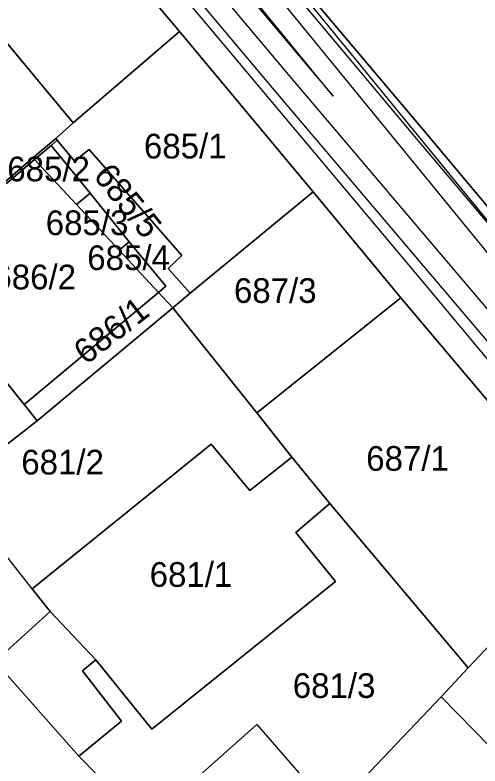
# Model space of a CAD drawing. Extents: x -263423 to -261326, y -1240067 to -1237864.
# Drawn here: x -262799.5 to -262761.9, y -1238926.6 to -1238865.7 of the extents above; entities that cross this region are included whole.
import ezdxf

# ---------------------------------------------------------------- set-up
doc = ezdxf.new("R2010")
doc.units = 0
for name, color, linetype in [('body_kn', 7, 'Continuous'), ('kladpar_druhypozemkov', 7, 'Continuous'), ('kladpar_hranice', 7, 'Continuous'), ('kladpar_parcelnecisla', 7, 'Continuous'), ('kladpar_plochy', 7, 'Continuous'), ('linie', 7, 'Continuous'), ('tarchy_linie', 7, 'Continuous'), ('zappar_hrandruhpozemk', 7, 'Continuous')]:
    doc.layers.add(name, color=color, linetype=linetype)

msp = doc.modelspace()

# ---------------------------------------------------------------- linework, layer by layer
at = {"layer": 'body_kn'}
for p, q in [((-262784.47, -1238865.94), (-262784.47, -1238865.94)), ((-262786.19, -1238867.07), (-262786.19, -1238867.07)), ((-262786.19, -1238867.07), (-262786.19, -1238867.07)), ((-262775.69, -1238870.01), (-262775.69, -1238870.01)), ((-262776.95, -1238871.07), (-262776.95, -1238871.07)), ((-262778.21, -1238872.13), (-262778.21, -1238872.13)), ((-262773.75, -1238872.31), (-262773.75, -1238872.31)), ((-262794.81, -1238874.45), (-262794.81, -1238874.45)), ((-262766.4, -1238875.09), (-262766.4, -1238875.09)), ((-262796.21, -1238875.72), (-262796.21, -1238875.72)), ((-262796.08, -1238875.88), (-262796.08, -1238875.88)), ((-262767.03, -1238875.72), (-262767.03, -1238875.72)), ((-262796.59, -1238876.3), (-262796.59, -1238876.3)), ((-262796.59, -1238876.3), (-262796.59, -1238876.3)), ((-262793.49, -1238876.62), (-262793.49, -1238876.62)), ((-262798.06, -1238877.29), (-262798.06, -1238877.29)), ((-262798.06, -1238877.29), (-262798.06, -1238877.29)), ((-262797.93, -1238877.43), (-262797.93, -1238877.43)), ((-262794.7, -1238877.57), (-262794.7, -1238877.57)), ((-262793.41, -1238880.15), (-262793.41, -1238880.15)), ((-262793.41, -1238880.15), (-262793.41, -1238880.15)), ((-262775.37, -1238880.05), (-262775.37, -1238880.05)), ((-262775.37, -1238880.05), (-262775.37, -1238880.05)), ((-262794.53, -1238881.08), (-262794.53, -1238881.08)), ((-262790.26, -1238884.09), (-262790.26, -1238884.09)), ((-262790.26, -1238884.09), (-262790.26, -1238884.09)), ((-262791.08, -1238884.78), (-262791.08, -1238884.78)), ((-262786, -1238885.2), (-262786, -1238885.2)), ((-262787.09, -1238886.27), (-262787.09, -1238886.27)), ((-262766.54, -1238887.3), (-262766.54, -1238887.3)), ((-262787.89, -1238888.2), (-262787.89, -1238888.2)), ((-262787.89, -1238888.2), (-262787.89, -1238888.2)), ((-262787.28, -1238887.7), (-262787.28, -1238887.7)), ((-262785.32, -1238888.25), (-262785.32, -1238888.25)), ((-262768.26, -1238888.63), (-262768.26, -1238888.63)), ((-262768.26, -1238888.63), (-262768.26, -1238888.63)), ((-262786.73, -1238889.45), (-262786.73, -1238889.45)), ((-262798.76, -1238897.28), (-262798.76, -1238897.28)), ((-262779.93, -1238897.96), (-262779.93, -1238897.96)), ((-262797.7, -1238898.6), (-262797.7, -1238898.6)), ((-262797.7, -1238898.6), (-262797.7, -1238898.6)), ((-262783.63, -1238900.48), (-262783.63, -1238900.48)), ((-262783.63, -1238900.48), (-262783.63, -1238900.48)), ((-262777.1, -1238901.54), (-262777.1, -1238901.54)), ((-262780.48, -1238904.25), (-262780.48, -1238904.25)), ((-262774.02, -1238905.31), (-262774.02, -1238905.31)), ((-262776.77, -1238907.65), (-262776.77, -1238907.65)), ((-262773.56, -1238911.61), (-262773.56, -1238911.61)), ((-262773.56, -1238911.61), (-262773.56, -1238911.61)), ((-262798.11, -1238912.21), (-262798.11, -1238912.21)), ((-262798.11, -1238912.21), (-262798.11, -1238912.21)), ((-262796.66, -1238914.06), (-262796.66, -1238914.06)), ((-262792.95, -1238917.97), (-262792.95, -1238917.97)), ((-262762.82, -1238918.62), (-262762.82, -1238918.62)), ((-262794.03, -1238918.85), (-262794.03, -1238918.85)), ((-262764.99, -1238920.95), (-262764.99, -1238920.95)), ((-262790.89, -1238922.94), (-262790.89, -1238922.94)), ((-262779.92, -1238923.21), (-262779.92, -1238923.21)), ((-262788.42, -1238923.59), (-262788.42, -1238923.59)), ((-262794.33, -1238925.78), (-262794.33, -1238925.78)), ((-262794.33, -1238925.78), (-262794.33, -1238925.78))]:
    msp.add_line(p, q, dxfattribs=at)
at = {"layer": 'kladpar_druhypozemkov'}
for p, q in [((-262785.18, -1238875.43), (-262785.18, -1238875.43)), ((-262796.8, -1238877.92), (-262796.8, -1238877.92)), ((-262792.69, -1238879.35), (-262792.69, -1238879.35)), ((-262793.55, -1238881.63), (-262793.55, -1238881.63)), ((-262797.68, -1238885.67), (-262797.68, -1238885.67)), ((-262790.24, -1238885.26), (-262790.24, -1238885.26)), ((-262777.1, -1238886.71), (-262777.1, -1238886.71)), ((-262795.79, -1238896.29), (-262795.79, -1238896.29)), ((-262767.05, -1238900.35), (-262767.05, -1238900.35)), ((-262795.05, -1238900.75), (-262795.05, -1238900.75)), ((-262785.65, -1238909.75), (-262785.65, -1238909.75)), ((-262773.25, -1238918.25), (-262773.25, -1238918.25))]:
    msp.add_line(p, q, dxfattribs=at)
at = {"layer": 'kladpar_hranice'}
for points in [[(-262697.8, -1238955.63), (-262721.28, -1238928.38), (-262744.37, -1238901.38), (-262766.4, -1238875.09), (-262792.51, -1238844.13)], [(-262792.51, -1238844.13), (-262766.4, -1238875.09), (-262744.37, -1238901.38)], [(-262795.07, -1238856.45), (-262791.77, -1238860.39), (-262786.19, -1238867.07), (-262794.81, -1238874.45), (-262800.6, -1238867.48), (-262804.1, -1238870.45), (-262807.4, -1238866.63), (-262806.21, -1238865.65), (-262805.19, -1238864.81), (-262805.02, -1238864.66), (-262803.81, -1238863.66), (-262800.7, -1238861.09), (-262798.21, -1238859.04), (-262795.07, -1238856.45)], [(-262714.28, -1238953.67), (-262720.95, -1238945.99), (-262732.21, -1238931.86), (-262742.4, -1238919.46), (-262752.28, -1238907.56), (-262768.26, -1238888.63), (-262775.37, -1238880.05), (-262786.19, -1238867.07), (-262791.77, -1238860.39)], [(-262804.1, -1238870.45), (-262800.6, -1238867.48), (-262794.81, -1238874.45), (-262796.21, -1238875.72), (-262798.06, -1238877.29), (-262807.95, -1238885.87), (-262809.72, -1238883.69), (-262817.7, -1238873.85), (-262812.42, -1238870.77), (-262810.18, -1238868.92), (-262808.21, -1238867.29), (-262807.4, -1238866.63), (-262804.1, -1238870.45)], [(-262786.19, -1238867.07), (-262775.37, -1238880.05), (-262785.32, -1238888.25), (-262787.09, -1238886.27), (-262786, -1238885.2), (-262793.49, -1238876.62), (-262794.7, -1238877.57), (-262796.08, -1238875.88), (-262796.21, -1238875.72), (-262794.81, -1238874.45), (-262786.19, -1238867.07)], [(-262798.06, -1238877.29), (-262796.21, -1238875.72), (-262796.08, -1238875.88), (-262794.7, -1238877.57), (-262793.49, -1238876.62), (-262786, -1238885.2), (-262787.09, -1238886.27), (-262785.32, -1238888.25), (-262786.73, -1238889.45), (-262787.89, -1238888.2), (-262787.28, -1238887.7), (-262790.26, -1238884.09), (-262793.41, -1238880.15), (-262796.59, -1238876.3), (-262797.93, -1238877.43), (-262798.06, -1238877.29)], [(-262796.59, -1238876.3), (-262793.41, -1238880.15), (-262794.53, -1238881.08), (-262797.93, -1238877.43), (-262796.59, -1238876.3)], [(-262798.06, -1238877.29), (-262797.93, -1238877.43), (-262807.88, -1238885.96), (-262807.95, -1238885.87), (-262798.06, -1238877.29)], [(-262787.89, -1238888.2), (-262798.76, -1238897.28), (-262801.68, -1238893.66), (-262804.87, -1238889.7), (-262807.88, -1238885.96), (-262797.93, -1238877.43), (-262794.53, -1238881.08), (-262791.08, -1238884.78), (-262787.89, -1238888.2)], [(-262793.41, -1238880.15), (-262790.26, -1238884.09), (-262791.08, -1238884.78), (-262794.53, -1238881.08), (-262793.41, -1238880.15)], [(-262775.37, -1238880.05), (-262768.26, -1238888.63), (-262779.93, -1238897.96), (-262786.73, -1238889.45), (-262785.32, -1238888.25), (-262775.37, -1238880.05)], [(-262790.26, -1238884.09), (-262787.28, -1238887.7), (-262787.89, -1238888.2), (-262791.08, -1238884.78), (-262790.26, -1238884.09)], [(-262787.89, -1238888.2), (-262786.73, -1238889.45), (-262797.7, -1238898.6), (-262798.76, -1238897.28), (-262787.89, -1238888.2)], [(-262768.26, -1238888.63), (-262752.28, -1238907.56), (-262760.01, -1238915.65), (-262762.82, -1238918.62), (-262774.02, -1238905.31), (-262777.1, -1238901.54), (-262779.93, -1238897.96), (-262768.26, -1238888.63)], [(-262797.7, -1238898.6), (-262786.73, -1238889.45), (-262779.93, -1238897.96), (-262777.1, -1238901.54), (-262780.48, -1238904.25), (-262783.63, -1238900.48), (-262798.11, -1238912.21), (-262796.66, -1238914.06), (-262801.13, -1238918.1), (-262810.07, -1238908.12), (-262804.59, -1238903.96), (-262797.7, -1238898.6)], [(-262801.68, -1238893.66), (-262798.76, -1238897.28), (-262797.7, -1238898.6), (-262804.59, -1238903.96)], [(-262783.63, -1238900.48), (-262780.48, -1238904.25), (-262777.1, -1238901.54), (-262774.02, -1238905.31), (-262776.77, -1238907.65), (-262773.56, -1238911.61), (-262788.42, -1238923.59), (-262792.95, -1238917.97), (-262796.66, -1238914.06), (-262798.11, -1238912.21), (-262783.63, -1238900.48)], [(-262773.56, -1238911.61), (-262776.77, -1238907.65), (-262774.02, -1238905.31), (-262762.82, -1238918.62), (-262764.99, -1238920.95), (-262771.25, -1238927.55), (-262781.68, -1238938.61), (-262788.35, -1238931.86), (-262794.33, -1238925.78), (-262790.89, -1238922.94), (-262794.03, -1238918.85), (-262792.95, -1238917.97), (-262788.42, -1238923.59), (-262773.56, -1238911.61)], [(-262752.28, -1238907.56), (-262742.4, -1238919.46), (-262749.3, -1238926.47), (-262751.22, -1238928.43), (-262754.28, -1238931.46), (-262756.8, -1238928.77), (-262757.12, -1238929.02), (-262764.99, -1238920.95), (-262762.82, -1238918.62), (-262760.01, -1238915.65), (-262752.28, -1238907.56)], [(-262801.13, -1238918.1), (-262796.66, -1238914.06), (-262792.95, -1238917.97), (-262794.03, -1238918.85), (-262790.89, -1238922.94), (-262794.33, -1238925.78), (-262788.35, -1238931.86), (-262796.13, -1238939.48), (-262795.25, -1238940.33), (-262799.15, -1238944.7), (-262801.26, -1238946.97)], [(-262757.12, -1238929.02), (-262763.19, -1238935.34), (-262760.48, -1238937.9), (-262761.03, -1238938.46), (-262771.25, -1238927.55), (-262764.99, -1238920.95), (-262757.12, -1238929.02)]]:
    msp.add_lwpolyline(points, dxfattribs=at)
at = {"layer": 'kladpar_plochy'}
for p, q in [((-262766.4, -1238875.09), (-262792.51, -1238844.13)), ((-262744.37, -1238901.38), (-262766.4, -1238875.09))]:
    msp.add_line(p, q, dxfattribs=at)
for points in [[(-262792.51, -1238844.13), (-262766.4, -1238875.09), (-262744.37, -1238901.38), (-262721.28, -1238928.38), (-262697.8, -1238955.63)], [(-262714.28, -1238953.67), (-262720.95, -1238945.99), (-262732.21, -1238931.86), (-262742.4, -1238919.46), (-262752.28, -1238907.56), (-262768.26, -1238888.63), (-262775.37, -1238880.05), (-262786.19, -1238867.07), (-262791.77, -1238860.39)], [(-262801.68, -1238893.66), (-262798.76, -1238897.28), (-262797.7, -1238898.6), (-262804.59, -1238903.96)], [(-262801.13, -1238918.1), (-262796.66, -1238914.06), (-262792.95, -1238917.97), (-262794.03, -1238918.85), (-262790.89, -1238922.94), (-262794.33, -1238925.78), (-262788.35, -1238931.86), (-262796.13, -1238939.48), (-262795.25, -1238940.33), (-262799.15, -1238944.7), (-262801.26, -1238946.97)]]:
    msp.add_lwpolyline(points, dxfattribs=at)
for points in [[(-262795.07, -1238856.45), (-262791.77, -1238860.39), (-262786.19, -1238867.07), (-262794.81, -1238874.45), (-262800.6, -1238867.48), (-262804.1, -1238870.45), (-262807.4, -1238866.63), (-262806.21, -1238865.65), (-262805.19, -1238864.81), (-262805.02, -1238864.66), (-262803.81, -1238863.66), (-262800.7, -1238861.09), (-262798.21, -1238859.04)], [(-262804.1, -1238870.45), (-262800.6, -1238867.48), (-262794.81, -1238874.45), (-262796.21, -1238875.72), (-262798.06, -1238877.29), (-262807.95, -1238885.87), (-262809.72, -1238883.69), (-262817.7, -1238873.85), (-262812.42, -1238870.77), (-262810.18, -1238868.92), (-262808.21, -1238867.29), (-262807.4, -1238866.63)], [(-262786.19, -1238867.07), (-262775.37, -1238880.05), (-262785.32, -1238888.25), (-262787.09, -1238886.27), (-262786, -1238885.2), (-262793.49, -1238876.62), (-262794.7, -1238877.57), (-262796.08, -1238875.88), (-262796.21, -1238875.72), (-262794.81, -1238874.45)], [(-262798.06, -1238877.29), (-262796.21, -1238875.72), (-262796.08, -1238875.88), (-262794.7, -1238877.57), (-262793.49, -1238876.62), (-262786, -1238885.2), (-262787.09, -1238886.27), (-262785.32, -1238888.25), (-262786.73, -1238889.45), (-262787.89, -1238888.2), (-262787.28, -1238887.7), (-262790.26, -1238884.09), (-262793.41, -1238880.15), (-262796.59, -1238876.3), (-262797.93, -1238877.43)], [(-262796.59, -1238876.3), (-262793.41, -1238880.15), (-262794.53, -1238881.08), (-262797.93, -1238877.43)], [(-262798.06, -1238877.29), (-262797.93, -1238877.43), (-262807.88, -1238885.96), (-262807.95, -1238885.87)], [(-262787.89, -1238888.2), (-262798.76, -1238897.28), (-262801.68, -1238893.66), (-262804.87, -1238889.7), (-262807.88, -1238885.96), (-262797.93, -1238877.43), (-262794.53, -1238881.08), (-262791.08, -1238884.78)], [(-262793.41, -1238880.15), (-262790.26, -1238884.09), (-262791.08, -1238884.78), (-262794.53, -1238881.08)], [(-262775.37, -1238880.05), (-262768.26, -1238888.63), (-262779.93, -1238897.96), (-262786.73, -1238889.45), (-262785.32, -1238888.25)], [(-262790.26, -1238884.09), (-262787.28, -1238887.7), (-262787.89, -1238888.2), (-262791.08, -1238884.78)], [(-262787.89, -1238888.2), (-262786.73, -1238889.45), (-262797.7, -1238898.6), (-262798.76, -1238897.28)], [(-262768.26, -1238888.63), (-262752.28, -1238907.56), (-262760.01, -1238915.65), (-262762.82, -1238918.62), (-262774.02, -1238905.31), (-262777.1, -1238901.54), (-262779.93, -1238897.96)], [(-262797.7, -1238898.6), (-262786.73, -1238889.45), (-262779.93, -1238897.96), (-262777.1, -1238901.54), (-262780.48, -1238904.25), (-262783.63, -1238900.48), (-262798.11, -1238912.21), (-262796.66, -1238914.06), (-262801.13, -1238918.1), (-262810.07, -1238908.12), (-262804.59, -1238903.96)], [(-262783.63, -1238900.48), (-262780.48, -1238904.25), (-262777.1, -1238901.54), (-262774.02, -1238905.31), (-262776.77, -1238907.65), (-262773.56, -1238911.61), (-262788.42, -1238923.59), (-262792.95, -1238917.97), (-262796.66, -1238914.06), (-262798.11, -1238912.21)], [(-262773.56, -1238911.61), (-262776.77, -1238907.65), (-262774.02, -1238905.31), (-262762.82, -1238918.62), (-262764.99, -1238920.95), (-262771.25, -1238927.55), (-262781.68, -1238938.61), (-262788.35, -1238931.86), (-262794.33, -1238925.78), (-262790.89, -1238922.94), (-262794.03, -1238918.85), (-262792.95, -1238917.97), (-262788.42, -1238923.59)], [(-262752.28, -1238907.56), (-262742.4, -1238919.46), (-262749.3, -1238926.47), (-262751.22, -1238928.43), (-262754.28, -1238931.46), (-262756.8, -1238928.77), (-262757.12, -1238929.02), (-262764.99, -1238920.95), (-262762.82, -1238918.62), (-262760.01, -1238915.65)], [(-262757.12, -1238929.02), (-262763.19, -1238935.34), (-262760.48, -1238937.9), (-262761.03, -1238938.46), (-262771.25, -1238927.55), (-262764.99, -1238920.95)]]:
    msp.add_lwpolyline(points, close=True, dxfattribs=at)
at = {"layer": 'linie'}
msp.add_lwpolyline([(-262844.59, -1238760.04), (-262827.84, -1238816.29), (-262824.38, -1238820.38), (-262821.7, -1238824.01), (-262820.23, -1238826.01), (-262812.39, -1238835.47), (-262806.83, -1238842.19), (-262798.82, -1238851.91), (-262795.07, -1238856.45), (-262791.77, -1238860.39), (-262786.19, -1238867.07), (-262775.37, -1238880.05), (-262768.26, -1238888.63), (-262752.28, -1238907.56), (-262742.4, -1238919.46), (-262732.21, -1238931.86), (-262720.95, -1238945.99), (-262714.28, -1238953.67)], dxfattribs=at)
at = {"layer": 'tarchy_linie'}
for points in [[(-262698.9, -1238967.17), (-262726.44, -1238933.33), (-262734.49, -1238923.68), (-262778.21, -1238872.13), (-262824.7, -1238816.87), (-262823.44, -1238815.81), (-262822.17, -1238814.75), (-262775.69, -1238870.01), (-262773.75, -1238872.31), (-262797.18, -1238843.62), (-262794.68, -1238841.57), (-262792.51, -1238844.13), (-262758.85, -1238885.34), (-262722.93, -1238928.12), (-262688.91, -1238969.27)], [(-262823.44, -1238815.81), (-262776.95, -1238871.07), (-262733.23, -1238922.61), (-262725.17, -1238932.27), (-262697.62, -1238966.13), (-262660.79, -1239010.09), (-262627.92, -1239051.04), (-262613.69, -1239082.95)], [(-262794.83, -1238843.89), (-262760.13, -1238886.38), (-262724.19, -1238929.18), (-262690.18, -1238970.32), (-262655.16, -1239012.25), (-262637.38, -1239032.28)]]:
    msp.add_lwpolyline(points, dxfattribs=at)
at = {"layer": 'zappar_hrandruhpozemk'}
for p, q in [((-262796.59, -1238876.3), (-262796.08, -1238875.88)), ((-262767.03, -1238875.72), (-262745.07, -1238901.82)), ((-262766.54, -1238887.3), (-262741, -1238917.87)), ((-262798.11, -1238912.21), (-262804.59, -1238903.96)), ((-262794.33, -1238925.78), (-262801.13, -1238918.1))]:
    msp.add_line(p, q, dxfattribs=at)
for points in [[(-262805.79, -1238829.1), (-262805.16, -1238830.37), (-262804.28, -1238831.46), (-262793.21, -1238844.45), (-262767.03, -1238875.72)], [(-262790.28, -1238859.06), (-262784.47, -1238865.94), (-262766.54, -1238887.3)], [(-262784.32, -1238927.12), (-262779.92, -1238923.21), (-262774.57, -1238929.35), (-262778.84, -1238933.26)]]:
    msp.add_lwpolyline(points, dxfattribs=at)

# ---------------------------------------------------------------- texts
at = {"layer": 'kladpar_parcelnecisla'}
for s, p in [('685/1', (-262789.066, -1238877.35)), ('685/2', (-262800.132, -1238879.2)), ('685/3', (-262797.018, -1238883.56)), ('685/4', (-262793.656, -1238886.39)), ('686/2', (-262801.257, -1238887.95)), ('687/3', (-262781.776, -1238889.05)), ('681/2', (-262798.998, -1238902.95)), ('687/1', (-262771.064, -1238902.65)), ('681/1', (-262788.602, -1238912.05)), ('681/3', (-262777.013, -1238921.05))]:
    msp.add_text(s, height=2, dxfattribs=at).set_placement(p)
for s, rotation, p in [('685/5', 309, (-262793.238, -1238878.79)), ('686/1', 38, (-262793.749, -1238894.122))]:
    msp.add_text(s, height=2, rotation=rotation, dxfattribs=at).set_placement(p)

doc.saveas('drawing.dxf')
